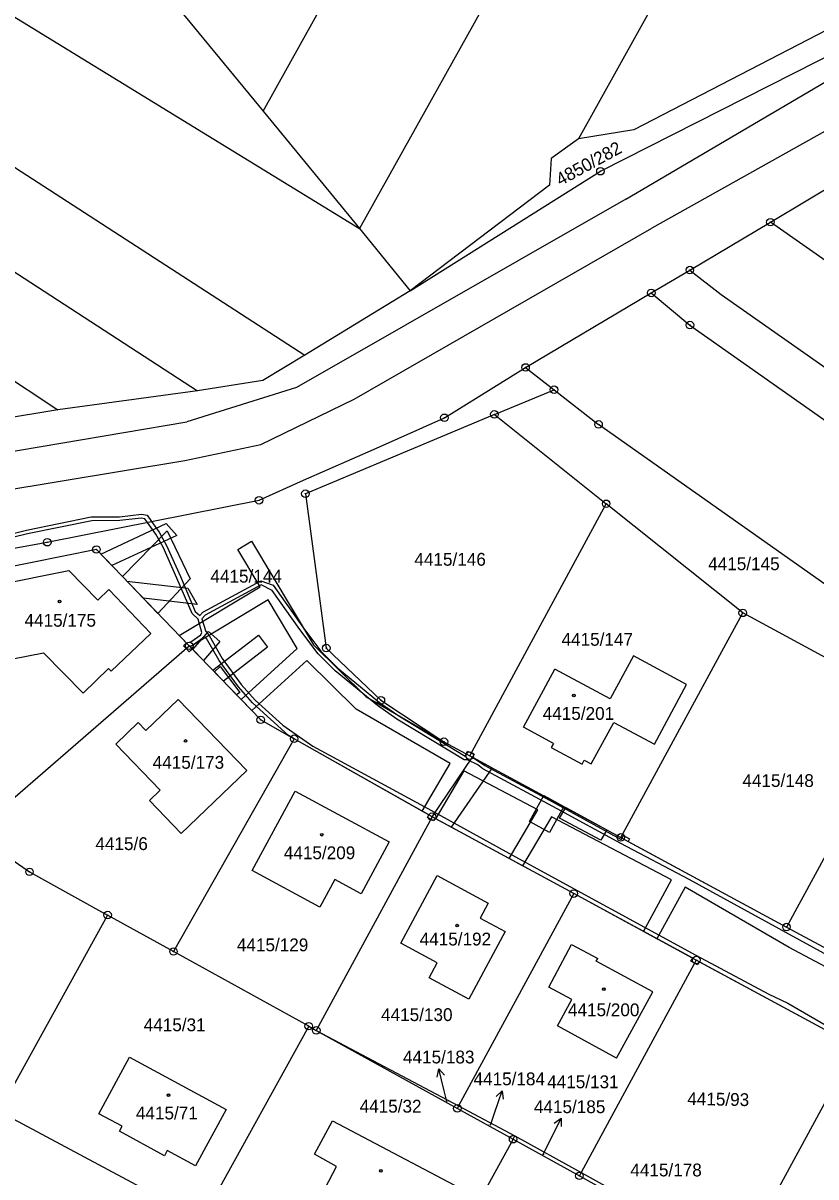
# Model space of a CAD drawing. Extents: x -593183 to -588034, y -1130415 to -1124994.
# Drawn here: x -590105.9 to -590000.6, y -1128475.7 to -1128322.5 of the extents above; entities that cross this region are included whole.
import ezdxf

# ---------------------------------------------------------------- set-up
doc = ezdxf.new("R2010")
doc.units = 0
for name, color, linetype in [('Vrstva 1', 7, 'Continuous'), ('Vrstva 16', 7, 'Continuous'), ('Vrstva 18', 7, 'Continuous'), ('Vrstva 19', 7, 'Continuous'), ('Vrstva 24', 7, 'Continuous'), ('Vrstva 25', 7, 'Continuous'), ('Vrstva 27', 7, 'Continuous')]:
    doc.layers.add(name, color=color, linetype=linetype)

msp = doc.modelspace()

# ---------------------------------------------------------------- linework, layer by layer
at = {"layer": 'Vrstva 1'}
for p, q in [((-590074, -1128334.23), (-589840.46, -1127914.17)), ((-589823.84, -1127923.58), (-590061.19, -1128349.82)), ((-589806.7, -1127933.28), (-590032.15, -1128337.92)), ((-590122.34, -1128312.32), (-590061.19, -1128349.82)), ((-590086.89, -1128318.54), (-590074, -1128334.23)), ((-590029.23, -1128342.2), (-589992.25, -1128323.43)), ((-589997.85, -1128322.76), (-590024.8, -1128336.72)), ((-590025.87, -1128345.91), (-589989.89, -1128324.74)), ((-590127.62, -1128328.33), (-590068.46, -1128366.62)), ((-589983.76, -1128328.13), (-590022.39, -1128349.76)), ((-590074, -1128334.23), (-590061.19, -1128349.82)), ((-590024.8, -1128336.72), (-590032.15, -1128337.92)), ((-590133.81, -1128338.21), (-590082.71, -1128371.33)), ((-590032.15, -1128337.92), (-590035.78, -1128340.5)), ((-590035.78, -1128340.5), (-590035.99, -1128344.04)), ((-590054.5, -1128358.08), (-590029.23, -1128342.2)), ((-590006.67, -1128348.96), (-589995.52, -1128342.31)), ((-590035.99, -1128344.04), (-590054.5, -1128358.08)), ((-590025.87, -1128345.91), (-590069.57, -1128370.88)), ((-590139.79, -1128348.45), (-590101.24, -1128373.87)), ((-590061.92, -1128372.45), (-590022.39, -1128349.76)), ((-590061.19, -1128349.82), (-590054.5, -1128358.08)), ((-590017.37, -1128355.32), (-590006.67, -1128348.96)), ((-589896.39, -1128426.39), (-590006.67, -1128348.96)), ((-590022.48, -1128358.35), (-590017.37, -1128355.32)), ((-590017.37, -1128355.32), (-590013.2, -1128358.54)), ((-590054.5, -1128358.08), (-590068.46, -1128366.62)), ((-590039.17, -1128368.24), (-590022.48, -1128358.35)), ((-590022.48, -1128358.35), (-590017.35, -1128362.61)), ((-590013.2, -1128358.54), (-589903.69, -1128435.74)), ((-590017.35, -1128362.61), (-589942.99, -1128415.18)), ((-590068.46, -1128366.62), (-590074.02, -1128369.96)), ((-590049.94, -1128374.92), (-590039.17, -1128368.24)), ((-590039.17, -1128368.24), (-590035.39, -1128371.19)), ((-590074.02, -1128369.96), (-590082.71, -1128371.33)), ((-590082.71, -1128371.33), (-590101.24, -1128373.87)), ((-590069.57, -1128370.88), (-590084.12, -1128375.46)), ((-590043.31, -1128374.47), (-590035.39, -1128371.19)), ((-590035.39, -1128371.19), (-590029.48, -1128375.8)), ((-590074.29, -1128378.47), (-590061.92, -1128372.45)), ((-590101.24, -1128373.87), (-590109.01, -1128375.16)), ((-590043.31, -1128374.47), (-590068.39, -1128384.99)), ((-590043.31, -1128374.47), (-590028.47, -1128386.33)), ((-590119.81, -1128381.48), (-590084.12, -1128375.46)), ((-590058.96, -1128378.96), (-590049.94, -1128374.92)), ((-589954.25, -1128428.97), (-590029.48, -1128375.8)), ((-590084.39, -1128380.57), (-590074.29, -1128378.47)), ((-590068.63, -1128383.21), (-590058.96, -1128378.96)), ((-590119.01, -1128386.34), (-590084.39, -1128380.57)), ((-590074.53, -1128385.87), (-590068.63, -1128383.21)), ((-590068.39, -1128384.99), (-590065.62, -1128405.48)), ((-590102.64, -1128391.43), (-590074.53, -1128385.87)), ((-590046.57, -1128419.76), (-590028.47, -1128386.33)), ((-590010.35, -1128400.81), (-590028.47, -1128386.33)), ((-590096.12, -1128392.4), (-590135.21, -1128400.25)), ((-590111.61, -1128393.05), (-590102.64, -1128391.43)), ((-590083.8, -1128405.18), (-590096.12, -1128392.4)), ((-590113.13, -1128397.85), (-590099.78, -1128395.18)), ((-590099.78, -1128395.18), (-590095.91, -1128399.1)), ((-590094.46, -1128397.72), (-590095.91, -1128399.1)), ((-590088.88, -1128403.54), (-590094.46, -1128397.72)), ((-590026.52, -1128430.6), (-590010.35, -1128400.81)), ((-589988.37, -1128412.74), (-590010.35, -1128400.81)), ((-590094.17, -1128408.55), (-590088.88, -1128403.54)), ((-590112.44, -1128429.98), (-590083.8, -1128405.18)), ((-590074.32, -1128415), (-590083.8, -1128405.18)), ((-590110.66, -1128407.6), (-590103.15, -1128406.09)), ((-590097.9, -1128411.46), (-590103.15, -1128406.09)), ((-590065.62, -1128405.48), (-590058.37, -1128412.4)), ((-590024.83, -1128406.5), (-590027.93, -1128412.23)), ((-590017.8, -1128410.3), (-590024.83, -1128406.5)), ((-590097.9, -1128411.46), (-590094.52, -1128408.19)), ((-590094.52, -1128408.19), (-590094.17, -1128408.55)), ((-590039.44, -1128415.98), (-590035.27, -1128408.26)), ((-590027.93, -1128412.23), (-590035.27, -1128408.26)), ((-590022.06, -1128418.25), (-590017.8, -1128410.3)), ((-590089.55, -1128416.43), (-590085.29, -1128412.32)), ((-590085.29, -1128412.32), (-590076.17, -1128421.73)), ((-590058.37, -1128412.4), (-590050, -1128417.9)), ((-589988.37, -1128412.74), (-590004.54, -1128442.5)), ((-590093.56, -1128418.22), (-590090.59, -1128415.35)), ((-590090.59, -1128415.35), (-590089.55, -1128416.43)), ((-590074.32, -1128415), (-590069.88, -1128417.51)), ((-590030.48, -1128420.85), (-590027.47, -1128415.34)), ((-590027.47, -1128415.34), (-590022.06, -1128418.25)), ((-590035.47, -1128418.14), (-590039.44, -1128415.98)), ((-590087.66, -1128424.34), (-590093.56, -1128418.22)), ((-590069.88, -1128417.51), (-590085.89, -1128445.74)), ((-590051.58, -1128427.86), (-590069.88, -1128417.51)), ((-590050, -1128417.9), (-590046.57, -1128419.76)), ((-590035.47, -1128418.14), (-590035.76, -1128418.67)), ((-590035.76, -1128418.67), (-590031.66, -1128420.89)), ((-590046.57, -1128419.76), (-590026.52, -1128430.6)), ((-590031.66, -1128420.89), (-590031.38, -1128420.36)), ((-590031.38, -1128420.36), (-590030.48, -1128420.85)), ((-590076.17, -1128421.73), (-590084.88, -1128430.09)), ((-590089.09, -1128425.72), (-590087.66, -1128424.34)), ((-590089.09, -1128425.72), (-590084.88, -1128430.09)), ((-590051.58, -1128427.86), (-590066.94, -1128456.21)), ((-590032.77, -1128438.06), (-590051.58, -1128427.86)), ((-590112.44, -1128429.98), (-590105, -1128435.17)), ((-590026.52, -1128430.6), (-590004.54, -1128442.5)), ((-590105, -1128435.17), (-590094.64, -1128440.9)), ((-590055.74, -1128444.64), (-590050.9, -1128435.65)), ((-590050.9, -1128435.65), (-590044.12, -1128439.32)), ((-590032.77, -1128438.06), (-590048.05, -1128466.24)), ((-590016.51, -1128446.88), (-590032.77, -1128438.06)), ((-590044.12, -1128439.32), (-590045.18, -1128441.32)), ((-590094.64, -1128440.9), (-590109.05, -1128466.97)), ((-590085.89, -1128445.74), (-590094.64, -1128440.9)), ((-590045.18, -1128441.32), (-590041.88, -1128443.09)), ((-590041.88, -1128443.09), (-590046.68, -1128452.05)), ((-590004.54, -1128442.5), (-589978.86, -1128456.39)), ((-590050.89, -1128447.25), (-590055.74, -1128444.64)), ((-590036.08, -1128450.48), (-590033.05, -1128444.83)), ((-590033.05, -1128444.83), (-590029.58, -1128446.67)), ((-590067.95, -1128455.65), (-590085.89, -1128445.74)), ((-590051.95, -1128449.22), (-590050.89, -1128447.25)), ((-590016.51, -1128446.88), (-590031.78, -1128475.07)), ((-590029.8, -1128447.01), (-590029.58, -1128446.67)), ((-590022.29, -1128451.07), (-590029.8, -1128447.01)), ((-589995.41, -1128458.33), (-590016.51, -1128446.88)), ((-590046.68, -1128452.05), (-590051.95, -1128449.22)), ((-590033.02, -1128452.13), (-590036.08, -1128450.48)), ((-590027.08, -1128459.88), (-590022.29, -1128451.07)), ((-590034.91, -1128455.62), (-590033.02, -1128452.13)), ((-590067.95, -1128455.65), (-590082.14, -1128481.34)), ((-590067.95, -1128455.65), (-590066.94, -1128456.21)), ((-590027.08, -1128459.88), (-590034.91, -1128455.62)), ((-590066.94, -1128456.21), (-590048.05, -1128466.24)), ((-590066.94, -1128456.21), (-590048.22, -1128466.56)), ((-589995.41, -1128458.33), (-590010.82, -1128486.76)), ((-590095.78, -1128467.27), (-590091.72, -1128459.76)), ((-590091.72, -1128459.76), (-590078.92, -1128466.69)), ((-590048.05, -1128466.24), (-590048.22, -1128466.56)), ((-590048.05, -1128466.24), (-590040.58, -1128470.21)), ((-590082.14, -1128481.34), (-590109.05, -1128466.97)), ((-590092.71, -1128468.92), (-590095.78, -1128467.27)), ((-590078.92, -1128466.69), (-590082.99, -1128474.17)), ((-590048.22, -1128466.56), (-590040.82, -1128470.65)), ((-590093.07, -1128469.57), (-590092.71, -1128468.92)), ((-590067.19, -1128472.64), (-590064.8, -1128468.2)), ((-590064.8, -1128468.2), (-590048.62, -1128476.75)), ((-590087.08, -1128472.84), (-590093.07, -1128469.57)), ((-590040.82, -1128470.65), (-590054.79, -1128495.93)), ((-590040.82, -1128470.65), (-590040.58, -1128470.21)), ((-590040.82, -1128470.65), (-590032.02, -1128475.51)), ((-590040.58, -1128470.21), (-590031.78, -1128475.07)), ((-590086.71, -1128472.16), (-590087.08, -1128472.84)), ((-590082.99, -1128474.17), (-590086.71, -1128472.16)), ((-590064.28, -1128474.25), (-590067.19, -1128472.64)), ((-590068.25, -1128481.88), (-590064.28, -1128474.25)), ((-590031.78, -1128475.07), (-590032.02, -1128475.51)), ((-590032.02, -1128475.51), (-590024.75, -1128479.53)), ((-590031.78, -1128475.07), (-590013.45, -1128485.21))]:
    msp.add_line(p, q, dxfattribs=at)
msp.add_lwpolyline([(-590069.76, -1128424.46), (-590057.25, -1128431.2), (-590060.98, -1128438.08), (-590064.49, -1128436.18), (-590066.49, -1128439.86), (-590075.47, -1128434.98), (-590069.76, -1128424.46)], dxfattribs=at)
at = {"layer": 'Vrstva 16'}
for p, q in [((-590049.61, -1128465.65), (-590049.95, -1128464.23)), ((-590043.84, -1128468.78), (-590043.25, -1128467.05)), ((-590036.87, -1128472.74), (-590035.79, -1128470.55))]:
    msp.add_line(p, q, dxfattribs=at)
at = {"layer": 'Vrstva 24'}
for centre, radius in [((-590029.23, -1128342.2), 0.5), ((-590029.23, -1128342.2), 0.0327), ((-590006.67, -1128348.96), 0.5), ((-590006.67, -1128348.96), 0.0327), ((-590017.37, -1128355.32), 0.5), ((-590017.37, -1128355.32), 0.0327), ((-590022.48, -1128358.35), 0.5), ((-590022.48, -1128358.35), 0.0327), ((-590017.35, -1128362.61), 0.5), ((-590017.35, -1128362.61), 0.0327), ((-590039.17, -1128368.24), 0.5), ((-590039.17, -1128368.24), 0.0327), ((-590035.39, -1128371.19), 0.5), ((-590035.39, -1128371.19), 0.0327), ((-590049.94, -1128374.92), 0.5), ((-590043.31, -1128374.47), 0.5), ((-590043.31, -1128374.47), 0.0327), ((-590049.94, -1128374.92), 0.0327), ((-590029.48, -1128375.8), 0.5), ((-590029.48, -1128375.8), 0.0327), ((-590068.39, -1128384.99), 0.5), ((-590068.39, -1128384.99), 0.0327), ((-590074.53, -1128385.87), 0.5), ((-590074.53, -1128385.87), 0.0327), ((-590028.47, -1128386.33), 0.5), ((-590028.47, -1128386.33), 0.0327), ((-590102.64, -1128391.43), 0.5), ((-590102.64, -1128391.43), 0.0327), ((-590096.12, -1128392.4), 0.5), ((-590096.12, -1128392.4), 0.0327), ((-590010.35, -1128400.81), 0.5), ((-590010.35, -1128400.81), 0.0327), ((-590083.8, -1128405.18), 0.5), ((-590083.8, -1128405.18), 0.0327), ((-590065.62, -1128405.48), 0.5), ((-590065.62, -1128405.48), 0.0327), ((-590058.37, -1128412.4), 0.5), ((-590058.37, -1128412.4), 0.0327), ((-590074.32, -1128415), 0.5), ((-590074.32, -1128415), 0.0327), ((-590069.88, -1128417.51), 0.5), ((-590050, -1128417.9), 0.5), ((-590069.88, -1128417.51), 0.0327), ((-590050, -1128417.9), 0.0327), ((-590046.57, -1128419.76), 0.5), ((-590046.57, -1128419.76), 0.0327), ((-590051.58, -1128427.86), 0.5), ((-590051.58, -1128427.86), 0.0327), ((-590026.52, -1128430.6), 0.5), ((-590026.52, -1128430.6), 0.0327), ((-590105, -1128435.17), 0.5), ((-590105, -1128435.17), 0.0327), ((-590032.77, -1128438.06), 0.5), ((-590032.77, -1128438.06), 0.0327), ((-590094.64, -1128440.9), 0.5), ((-590094.64, -1128440.9), 0.0327), ((-590004.54, -1128442.5), 0.5), ((-590004.54, -1128442.5), 0.0327), ((-590085.89, -1128445.74), 0.5), ((-590085.89, -1128445.74), 0.0327), ((-590016.51, -1128446.88), 0.5), ((-590016.51, -1128446.88), 0.0327), ((-590067.95, -1128455.65), 0.5), ((-590067.95, -1128455.65), 0.0327), ((-590066.94, -1128456.21), 0.5), ((-590066.94, -1128456.21), 0.0327), ((-590048.22, -1128466.56), 0.5), ((-590048.22, -1128466.56), 0.0327), ((-590040.82, -1128470.65), 0.5), ((-590040.82, -1128470.65), 0.0327), ((-590032.02, -1128475.51), 0.5), ((-590032.02, -1128475.51), 0.0327)]:
    msp.add_circle(centre, radius, dxfattribs=at)
at = {"layer": 'Vrstva 25'}
for p, q in [((-590049.95, -1128464.23), (-590050.66, -1128461.32)), ((-590043.25, -1128467.05), (-590042.29, -1128464.21)), ((-590035.79, -1128470.55), (-590034.46, -1128467.86))]:
    msp.add_line(p, q, dxfattribs=at)
for points in [[(-590050.91, -1128462.41), (-590050.66, -1128461.32), (-590049.94, -1128462.17)], [(-590043.08, -1128465), (-590042.29, -1128464.21), (-590042.14, -1128465.32)], [(-590035.35, -1128468.54), (-590034.46, -1128467.86), (-590034.46, -1128468.98)]]:
    msp.add_lwpolyline(points, dxfattribs=at)
for centre, radius in [((-590101, -1128399.31), 0.175), ((-590101, -1128399.31), 0.15), ((-590032.75, -1128411.76), 0.175), ((-590032.75, -1128411.76), 0.15), ((-590084.28, -1128417.8), 0.175), ((-590084.28, -1128417.8), 0.15), ((-590066.22, -1128430.24), 0.175), ((-590066.22, -1128430.24), 0.15), ((-590048.25, -1128442.31), 0.175), ((-590048.25, -1128442.31), 0.15), ((-590028.78, -1128450.75), 0.175), ((-590028.78, -1128450.75), 0.15), ((-590086.55, -1128464.8), 0.175), ((-590086.55, -1128464.8), 0.15), ((-590058.36, -1128474.85), 0.175), ((-590058.36, -1128474.85), 0.15)]:
    msp.add_circle(centre, radius, dxfattribs=at)
at = {"layer": 'Vrstva 27'}
for p, q in [((-590105.39, -1128389.83), (-590096.8, -1128388.08)), ((-590096.8, -1128388.08), (-590093.07, -1128388.06)), ((-590093.07, -1128388.06), (-590090.15, -1128387.72)), ((-590090.17, -1128388.22), (-590093.03, -1128388.56)), ((-590089.69, -1128388.32), (-590090.17, -1128388.22)), ((-590090.15, -1128387.72), (-590089.39, -1128387.86)), ((-590089.34, -1128388.8), (-590089.69, -1128388.32)), ((-590089.39, -1128387.86), (-590088.8, -1128388.69)), ((-590114.36, -1128392.08), (-590105.39, -1128389.83)), ((-590096.75, -1128388.58), (-590105.27, -1128390.31)), ((-590093.03, -1128388.56), (-590096.75, -1128388.58)), ((-590095.55, -1128393), (-590086.85, -1128388.96)), ((-590088.22, -1128390.35), (-590089.34, -1128388.8)), ((-590088.8, -1128388.69), (-590087.8, -1128390.09)), ((-590086.85, -1128388.96), (-590085.44, -1128390.52)), ((-590105.27, -1128390.31), (-590114.24, -1128392.56)), ((-590085.44, -1128390.52), (-590094.07, -1128394.52)), ((-590092.65, -1128396), (-590086.71, -1128389.94)), ((-590087.25, -1128392.08), (-590088.22, -1128390.35)), ((-590087.8, -1128390.09), (-590086.81, -1128391.86)), ((-590086.71, -1128389.94), (-590083.68, -1128396.28)), ((-590077.36, -1128392.39), (-590075.56, -1128391.31)), ((-590075.56, -1128391.31), (-590067.32, -1128405.04)), ((-590085.43, -1128396.18), (-590087.25, -1128392.08)), ((-590086.81, -1128391.86), (-590084.97, -1128395.98)), ((-590074.39, -1128397.34), (-590077.36, -1128392.39)), ((-590094.07, -1128394.52), (-590095.55, -1128393)), ((-590087.96, -1128400.87), (-590092.65, -1128396)), ((-590084.97, -1128395.98), (-590083, -1128400.61)), ((-590092.07, -1128396.6), (-590083.97, -1128397.53)), ((-590089.89, -1128398.87), (-590092.07, -1128396.6)), ((-590083.68, -1128396.28), (-590087.96, -1128400.87)), ((-590083.42, -1128400.91), (-590085.43, -1128396.18)), ((-590085.14, -1128403.79), (-590074.39, -1128397.34)), ((-590083.97, -1128397.53), (-590082.74, -1128399.68)), ((-590081.99, -1128400.7), (-590074.32, -1128396.55)), ((-590074.27, -1128397.09), (-590081.67, -1128401.1)), ((-590074.32, -1128396.55), (-590072.67, -1128397.11)), ((-590072.78, -1128397.83), (-590074.27, -1128397.09)), ((-590072.67, -1128397.11), (-590068.72, -1128402.71)), ((-590082.74, -1128399.68), (-590089.89, -1128398.87)), ((-590069.12, -1128403.01), (-590072.78, -1128397.83)), ((-590073.34, -1128399.09), (-590083.69, -1128405.3)), ((-590069.48, -1128405.53), (-590073.34, -1128399.09)), ((-590082.61, -1128401.65), (-590083.42, -1128400.91)), ((-590083, -1128400.61), (-590082.41, -1128401.16)), ((-590082.11, -1128403.4), (-590082.61, -1128401.65)), ((-590082.41, -1128401.16), (-590081.99, -1128400.7)), ((-590081.67, -1128401.1), (-590082.11, -1128401.58)), ((-590082.11, -1128401.58), (-590081.62, -1128403.29)), ((-590083.31, -1128405.68), (-590081.25, -1128403.3)), ((-590082.25, -1128403.74), (-590082.11, -1128403.4)), ((-590081.62, -1128403.29), (-590081.17, -1128403.81)), ((-590081.25, -1128403.3), (-590079.74, -1128404.61)), ((-590066.7, -1128406.23), (-590069.12, -1128403.01)), ((-590068.72, -1128402.71), (-590066.32, -1128405.91)), ((-590083.8, -1128405.18), (-590085.14, -1128403.79)), ((-590084.58, -1128405.17), (-590084.17, -1128404.79)), ((-590084.23, -1128405.55), (-590084.58, -1128405.17)), ((-590083.8, -1128405.18), (-590084.23, -1128405.55)), ((-590084.23, -1128405.55), (-590083.8, -1128405.18)), ((-590084.17, -1128404.79), (-590083.57, -1128404.65)), ((-590083.39, -1128405.6), (-590083.8, -1128405.18)), ((-590083.8, -1128405.18), (-590083.39, -1128405.6)), ((-590083.69, -1128405.3), (-590083.8, -1128405.18)), ((-590083.57, -1128404.65), (-590082.25, -1128403.74)), ((-590083.25, -1128405.05), (-590083.39, -1128405.6)), ((-590081.98, -1128404.16), (-590083.25, -1128405.05)), ((-590081.52, -1128404.2), (-590081.98, -1128404.16)), ((-590079.74, -1128404.61), (-590081.92, -1128407.13)), ((-590079.85, -1128407.12), (-590081.52, -1128404.2)), ((-590081.17, -1128403.81), (-590079.43, -1128406.84)), ((-590080.66, -1128408.43), (-590074.63, -1128403.78)), ((-590074.63, -1128403.78), (-590073.41, -1128405.37)), ((-590067.32, -1128405.04), (-590060.36, -1128411.9)), ((-590083.82, -1128405.99), (-590084.23, -1128405.55)), ((-590083.39, -1128405.6), (-590083.82, -1128405.99)), ((-590081.92, -1128407.13), (-590083.31, -1128405.68)), ((-590073.41, -1128405.37), (-590079.27, -1128409.88)), ((-590076.92, -1128412.31), (-590069.48, -1128405.53)), ((-590064.43, -1128408.49), (-590066.7, -1128406.23)), ((-590066.32, -1128405.91), (-590064.09, -1128408.13)), ((-590080.46, -1128408.64), (-590079.7, -1128407.91)), ((-590077.28, -1128410.63), (-590079.85, -1128407.12)), ((-590079.7, -1128407.91), (-590077.08, -1128411.38)), ((-590079.43, -1128406.84), (-590076.9, -1128410.31)), ((-590068.2, -1128407.12), (-590075.5, -1128413.78)), ((-590061.64, -1128413.58), (-590068.2, -1128407.12)), ((-590064.09, -1128408.13), (-590058.53, -1128412.68)), ((-590079.27, -1128409.88), (-590080.66, -1128408.43)), ((-590077.53, -1128411.67), (-590080.46, -1128408.64)), ((-590058.83, -1128413.08), (-590064.43, -1128408.49)), ((-590075.39, -1128412.73), (-590077.28, -1128410.63)), ((-590076.9, -1128410.31), (-590075.03, -1128412.37)), ((-590077.08, -1128411.38), (-590077.53, -1128411.67)), ((-590075.5, -1128413.78), (-590076.92, -1128412.31)), ((-590070.62, -1128417.09), (-590075.39, -1128412.73)), ((-590075.03, -1128412.37), (-590071.37, -1128415.72)), ((-590060.36, -1128411.9), (-590050, -1128417.9)), ((-590058.53, -1128412.68), (-590055.97, -1128414.49)), ((-590049.16, -1128420.79), (-590061.64, -1128413.58)), ((-590056.25, -1128414.91), (-590058.83, -1128413.08)), ((-590071.37, -1128415.72), (-590067.42, -1128418.49)), ((-590047.3, -1128420.32), (-590056.25, -1128414.91)), ((-590055.97, -1128414.49), (-590047.19, -1128419.8)), ((-590069.88, -1128417.51), (-590070.62, -1128417.09)), ((-590052.02, -1128427.61), (-590069.88, -1128417.51)), ((-590067.42, -1128418.49), (-590052.63, -1128426.5)), ((-590050, -1128417.9), (-590046.57, -1128419.76)), ((-590051.58, -1128427.86), (-590046.19, -1128419.97)), ((-590046.89, -1128420.32), (-590047.3, -1128420.32)), ((-590047.19, -1128419.8), (-590047.05, -1128419.5)), ((-590047.05, -1128419.5), (-590046.89, -1128419.15)), ((-590046.89, -1128419.15), (-590046.37, -1128419.39)), ((-590045.52, -1128420.99), (-590046.89, -1128420.32)), ((-590046.57, -1128419.76), (-590026.52, -1128430.6)), ((-590046.37, -1128419.39), (-590046, -1128419.55)), ((-590046, -1128419.55), (-590046.19, -1128419.97)), ((-590046.19, -1128419.97), (-590044.58, -1128421.08)), ((-590046.19, -1128419.97), (-590043.61, -1128421.36)), ((-590052.88, -1128427.12), (-590049.16, -1128420.79)), ((-590047.38, -1128421.77), (-590051.1, -1128428.12)), ((-590043.61, -1128421.36), (-590049.03, -1128429.24)), ((-590037.53, -1128426.92), (-590047.38, -1128421.77)), ((-590044.86, -1128421.5), (-590045.52, -1128420.99)), ((-590034.99, -1128426.8), (-590044.86, -1128421.5)), ((-590044.58, -1128421.08), (-590036.46, -1128425.39)), ((-590038.64, -1128428.48), (-590036.76, -1128425.06)), ((-590036.76, -1128425.06), (-590034.11, -1128426.5)), ((-590052.63, -1128426.5), (-590039.61, -1128433.65)), ((-590036.46, -1128425.39), (-590026.46, -1128430.87)), ((-590034.11, -1128426.5), (-590036.01, -1128429.93)), ((-590051.58, -1128427.86), (-590052.88, -1128427.12)), ((-590052.19, -1128427.95), (-590052.02, -1128427.61)), ((-590051.75, -1128428.18), (-590052.19, -1128427.95)), ((-590051.1, -1128428.12), (-590051.58, -1128427.86)), ((-590049.03, -1128429.24), (-590051.58, -1128427.86)), ((-590051.16, -1128428.09), (-590051.32, -1128428.41)), ((-590032.77, -1128438.06), (-590051.16, -1128428.09)), ((-590041.35, -1128433.41), (-590037.53, -1128426.92)), ((-590035.72, -1128427.87), (-590039.56, -1128434.38)), ((-590019.78, -1128436.21), (-590035.72, -1128427.87)), ((-590026.54, -1128431.4), (-590034.99, -1128426.8)), ((-590034.65, -1128428.04), (-590033.84, -1128426.64)), ((-590029.18, -1128430.98), (-590034.65, -1128428.04)), ((-590033.84, -1128426.64), (-590028.4, -1128429.58)), ((-590051.32, -1128428.41), (-590051.75, -1128428.18)), ((-590036.01, -1128429.93), (-590038.64, -1128428.48)), ((-590028.4, -1128429.58), (-590029.18, -1128430.98)), ((-590026.52, -1128430.6), (-590004.54, -1128442.5)), ((-590026.46, -1128430.87), (-590026.36, -1128430.69)), ((-590026.36, -1128430.69), (-590026.19, -1128430.36)), ((-590026.19, -1128430.36), (-590025.36, -1128430.78)), ((-590025.36, -1128430.78), (-590025.54, -1128431.13)), ((-590025.54, -1128431.13), (-590004.54, -1128442.5)), ((-590017.45, -1128436.17), (-590026.54, -1128431.4)), ((-590039.56, -1128434.38), (-590041.35, -1128433.41)), ((-590039.61, -1128433.65), (-590016.55, -1128446.24)), ((-590023.52, -1128443.08), (-590019.78, -1128436.21)), ((-590017.99, -1128437.19), (-590021.73, -1128444.05)), ((-590004.17, -1128445.19), (-590017.99, -1128437.19)), ((-589998.18, -1128446.75), (-590017.45, -1128436.17)), ((-590016.99, -1128446.62), (-590032.77, -1128438.06)), ((-590021.73, -1128444.05), (-590023.52, -1128443.08)), ((-590004.54, -1128442.5), (-589979.3, -1128456.15)), ((-590004.54, -1128442.5), (-589978.86, -1128456.39)), ((-590016.55, -1128446.24), (-590006.89, -1128451.41)), ((-589972.75, -1128462.05), (-590004.17, -1128445.19)), ((-590017.22, -1128447.04), (-590016.99, -1128446.62)), ((-590016.74, -1128447.3), (-590017.22, -1128447.04)), ((-590016.35, -1128447.51), (-590016.74, -1128447.3)), ((-590016.13, -1128447.09), (-590016.35, -1128447.51)), ((-589995.41, -1128458.33), (-590016.13, -1128447.09)), ((-590006.89, -1128451.41), (-590004.36, -1128452.6)), ((-590004.36, -1128452.6), (-589993.83, -1128458.69))]:
    msp.add_line(p, q, dxfattribs=at)

# ---------------------------------------------------------------- texts
at = {"layer": 'Vrstva 16'}
for s, p in [('4415/183', (-590055.43, -1128460.59)), ('4415/184', (-590046.07, -1128463.49)), ('4415/185', (-590038.06, -1128467.19)), ('4415/178', (-590025.26, -1128475.58))]:
    msp.add_text(s, height=1.7, dxfattribs=at).set_placement(p)
at = {"layer": 'Vrstva 18'}
for s, rotation, p in [('4850/282', 28.6952, (-590034.54, -1128344.2)), ('4415/93', 358.9583, (-590017.72, -1128466.11))]:
    msp.add_text(s, height=1.7, rotation=rotation, dxfattribs=at).set_placement(p)
for s, height, p in [('4415/146', 1.7, (-590053.92, -1128394.55)), ('4415/145', 1.7, (-590014.93, -1128395.14)), ('4415/144', 1.7, (-590080.99, -1128396.79)), ('4415/147', 1.7, (-590034.39, -1128405.17)), ('4415/148', 1.7, (-590010.39, -1128423.91)), ('4415/6', 1.7, (-590096.25, -1128432.28)), ('4415/129', 1.7, (-590077.48, -1128445.71)), ('4415/130', 1.7, (-590058.34, -1128454.97)), ('4415/31', 1.7, (-590089.84, -1128456.32)), ('4415/131', 1.7, (-590036.3, -1128463.88)), ('4415/32', 1.7, (-590061.19, -1128467.12)), ('4415/183', 0.1, (-590049.87, -1128465.65)), ('4415/184', 0.1, (-590044.09, -1128468.78)), ('4415/185', 0.1, (-590037.13, -1128472.74))]:
    msp.add_text(s, height=height, dxfattribs=at).set_placement(p)
at = {"layer": 'Vrstva 19'}
for s, p in [('4415/175', (-590105.66, -1128402.64)), ('4415/201', (-590036.89, -1128415)), ('4415/173', (-590088.65, -1128421.49)), ('4415/209', (-590071.25, -1128433.49)), ('4415/192', (-590053.22, -1128444.94)), ('4415/200', (-590033.54, -1128454.33)), ('4415/71', (-590090.88, -1128468.02))]:
    msp.add_text(s, height=1.7, dxfattribs=at).set_placement(p)

doc.saveas('drawing.dxf')
